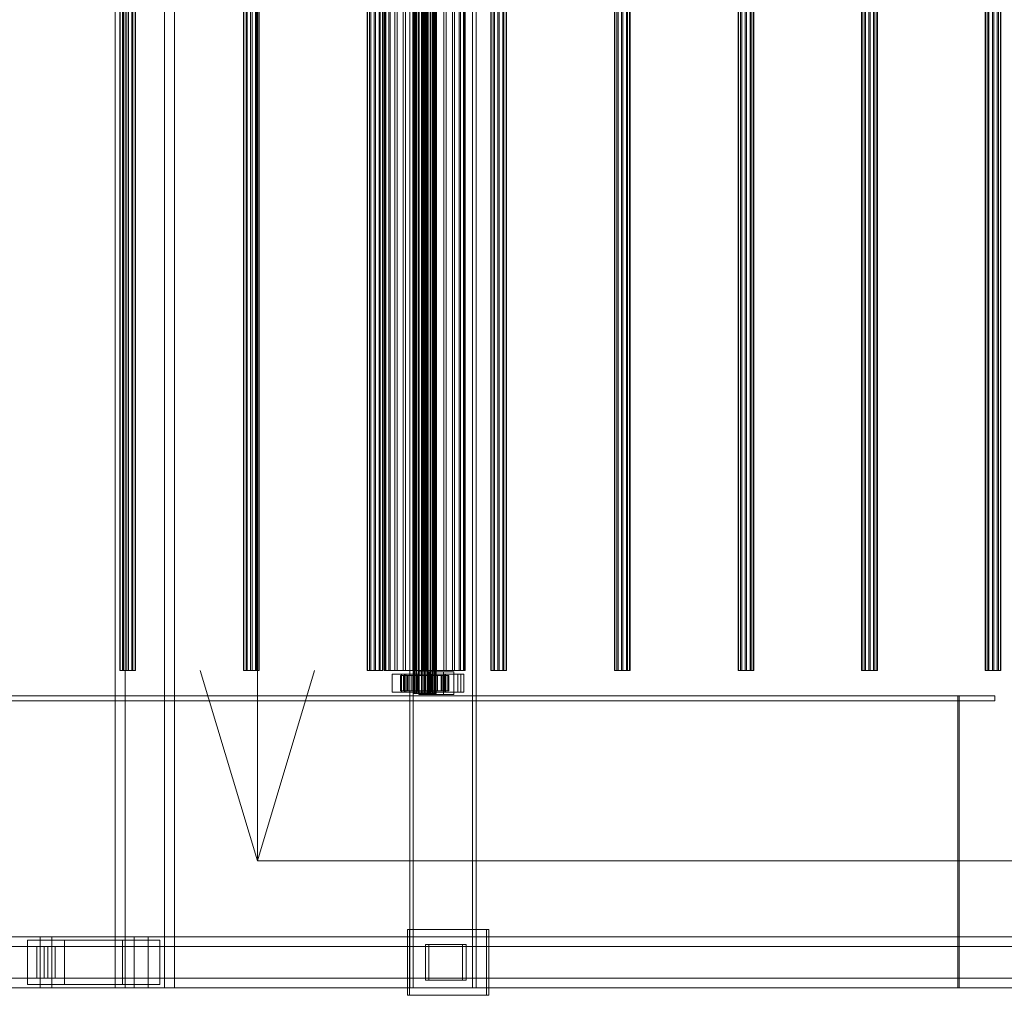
# Model space of a CAD drawing. Header units: millimetres. Extents: x -3490 to 61924, y -72580 to 6847.
# Tile 883 of 1056: x 39574 to 40350, y -19506 to -18737. Entities that reach past the tile are written whole.
import ezdxf

# ---------------------------------------------------------------- set-up
doc = ezdxf.new("R2010")
doc.units = ezdxf.units.MM
doc.layers.add('COTAS_O', color=1, linetype='Continuous', lineweight=0)
doc.layers.add('superior_C03', color=7, linetype='Continuous', lineweight=0)
doc.dimstyles.new('R19_100', dxfattribs={"dimtxt": 250, "dimasz": 150, "dimexe": 150, "dimexo": 80, "dimgap": 100, "dimtad": 1, "dimtih": 1, "dimtoh": 1, "dimdsep": 46, "dimcen": 0.09, "dimadec": 0, "dimazin": 0, "dimtfac": 1, "dimtdec": 4, "dimtofl": 0, "dimtmove": 0, "dimatfit": 3, "dimfxl": 1, "dimtolj": 1, "dimtzin": 0, "dimarcsym": 0})

# ---------------------------------------------------------------- blocks, each defined once
blk = doc.blocks.new('DIM_R29_49')
at = {"layer": 'COTAS_O'}
for p, q in [((39761.13, -16600), (39716.13, -16750)), ((40461.13, -16600), (39761.13, -16600)), ((39761.13, -19400), (39761.13, -16600)), ((39761.13, -16600), (39806.13, -16750)), ((39761.13, -19400), (39716.13, -19250)), ((39761.13, -19400), (39806.13, -19250)), ((40461.13, -19400), (39761.13, -19400))]:
    blk.add_line(p, q, dxfattribs=at)
blk.add_text('2800 O', height=250, rotation=90, dxfattribs=at).set_placement((39661.13, -18000))

msp = doc.modelspace()

# ---------------------------------------------------------------- linework, layer by layer
at = {"layer": 'superior_C03'}
for p, q in [((39648.934, -16500), (39648.934, -19500)), ((39656.794, -19500), (39656.794, -16500)), ((39687.912, -19500), (39687.912, -16500)), ((39695.772, -16500), (39695.772, -19500)), ((39881.251, -16500), (39881.251, -19500)), ((39883.946, -19500), (39883.946, -16500)), ((39930.753, -19500), (39930.753, -16500)), ((39933.448, -16500), (39933.448, -19500)), ((39883.982, -19268), (39883.982, -16732)), ((39884.207, -19268), (39884.207, -16732)), ((39884.371, -19268), (39884.371, -16732)), ((39885.029, -19268), (39885.029, -16732)), ((39885.346, -19268), (39885.346, -16732)), ((39886.392, -19268), (39886.392, -16732)), ((39886.841, -19268), (39886.841, -16732)), ((39888.205, -19268), (39888.205, -16732)), ((39888.755, -19268), (39888.755, -16732)), ((39890.342, -19268), (39890.342, -16732)), ((39890.956, -19268), (39890.956, -16732)), ((39892.659, -19268), (39892.659, -16732)), ((39893.294, -19268), (39893.294, -16732)), ((39894.998, -19268), (39894.998, -16732)), ((39895.611, -19268), (39895.611, -16732)), ((39897.199, -19268), (39897.199, -16732)), ((39897.749, -19268), (39897.749, -16732)), ((39899.112, -19268), (39899.112, -16732)), ((39899.561, -19268), (39899.561, -16732)), ((39900.607, -19268), (39900.607, -16732)), ((39900.925, -19268), (39900.925, -16732)), ((39901.583, -19268), (39901.583, -16732)), ((39901.747, -16732), (39901.747, -19268)), ((39901.971, -19268), (39901.971, -16732)), ((39652.704, -16750), (39652.704, -19250)), ((39653.048, -16750), (39653.048, -19250)), ((39654.724, -16750), (39654.724, -19250)), ((39655.623, -16750), (39655.623, -19250)), ((39658.336, -16750), (39658.336, -19250)), ((39659.448, -16750), (39659.448, -19250)), ((39662.16, -16750), (39662.16, -19250)), ((39663.06, -16750), (39663.06, -19250)), ((39664.736, -16750), (39664.736, -19250)), ((39665.08, -19250), (39665.08, -16750)), ((39750.15, -16750), (39750.15, -19250)), ((39750.493, -16750), (39750.493, -19250)), ((39752.17, -16750), (39752.17, -19250)), ((39753.069, -16750), (39753.069, -19250)), ((39755.782, -16750), (39755.782, -19250)), ((39756.893, -16750), (39756.893, -19250)), ((39759.606, -16750), (39759.606, -19250)), ((39760.505, -16750), (39760.505, -19250)), ((39762.182, -16750), (39762.182, -19250)), ((39762.525, -19250), (39762.525, -16750)), ((39847.595, -16750), (39847.595, -19250)), ((39847.939, -16750), (39847.939, -19250)), ((39849.615, -16750), (39849.615, -19250)), ((39850.515, -16750), (39850.515, -19250)), ((39853.227, -16750), (39853.227, -19250)), ((39854.339, -16750), (39854.339, -19250)), ((39857.052, -16750), (39857.052, -19250)), ((39857.951, -16750), (39857.951, -19250)), ((39859.627, -16750), (39859.627, -19250)), ((39859.971, -19250), (39859.971, -16750)), ((39860.997, -19250), (39860.997, -16750)), ((39861.794, -19250), (39861.794, -16750)), ((39862.379, -19250), (39862.379, -16750)), ((39864.717, -19250), (39864.717, -16750)), ((39865.846, -19250), (39865.846, -16750)), ((39869.565, -19250), (39869.565, -16750)), ((39871.162, -19250), (39871.162, -16750)), ((39876.009, -19250), (39876.009, -16750)), ((39877.965, -19250), (39877.965, -16750)), ((39883.609, -19250), (39883.609, -16750)), ((39885.79, -19250), (39885.79, -16750)), ((39891.848, -19250), (39891.848, -16750)), ((39894.106, -19250), (39894.106, -16750)), ((39900.163, -19250), (39900.163, -16750)), ((39902.344, -19250), (39902.344, -16750)), ((39907.989, -19250), (39907.989, -16750)), ((39909.945, -19250), (39909.945, -16750)), ((39914.792, -19250), (39914.792, -16750)), ((39916.389, -19250), (39916.389, -16750)), ((39920.108, -19250), (39920.108, -16750)), ((39921.237, -19250), (39921.237, -16750)), ((39923.575, -19250), (39923.575, -16750)), ((39924.159, -16750), (39924.159, -19250)), ((39924.957, -19250), (39924.957, -16750)), ((39945.041, -16750), (39945.041, -19250)), ((39945.385, -16750), (39945.385, -19250)), ((39947.061, -16750), (39947.061, -19250)), ((39947.96, -16750), (39947.96, -19250)), ((39950.673, -16750), (39950.673, -19250)), ((39951.785, -16750), (39951.785, -19250)), ((39954.497, -16750), (39954.497, -19250)), ((39955.397, -16750), (39955.397, -19250)), ((39957.073, -16750), (39957.073, -19250)), ((39957.417, -19250), (39957.417, -16750)), ((40042.487, -16750), (40042.487, -19250)), ((40042.83, -16750), (40042.83, -19250)), ((40044.507, -16750), (40044.507, -19250)), ((40045.406, -16750), (40045.406, -19250)), ((40048.119, -16750), (40048.119, -19250)), ((40049.23, -16750), (40049.23, -19250)), ((40051.943, -16750), (40051.943, -19250)), ((40052.842, -16750), (40052.842, -19250)), ((40054.519, -16750), (40054.519, -19250)), ((40054.862, -19250), (40054.862, -16750)), ((40139.932, -16750), (40139.932, -19250)), ((40140.276, -16750), (40140.276, -19250)), ((40141.952, -16750), (40141.952, -19250)), ((40142.852, -16750), (40142.852, -19250)), ((40145.564, -16750), (40145.564, -19250)), ((40146.676, -16750), (40146.676, -19250)), ((40149.389, -16750), (40149.389, -19250)), ((40150.288, -16750), (40150.288, -19250)), ((40151.964, -16750), (40151.964, -19250)), ((40152.308, -19250), (40152.308, -16750)), ((40237.378, -16750), (40237.378, -19250)), ((40237.722, -16750), (40237.722, -19250)), ((40239.398, -16750), (40239.398, -19250)), ((40240.297, -16750), (40240.297, -19250)), ((40243.01, -16750), (40243.01, -19250)), ((40244.122, -16750), (40244.122, -19250)), ((40246.834, -16750), (40246.834, -19250)), ((40247.734, -16750), (40247.734, -19250)), ((40249.41, -16750), (40249.41, -19250)), ((40249.754, -19250), (40249.754, -16750)), ((40334.824, -16750), (40334.824, -19250)), ((40335.167, -16750), (40335.167, -19250)), ((40336.844, -16750), (40336.844, -19250)), ((40337.743, -16750), (40337.743, -19250)), ((40340.456, -16750), (40340.456, -19250)), ((40341.567, -16750), (40341.567, -19250)), ((40344.28, -16750), (40344.28, -19250)), ((40345.179, -16750), (40345.179, -19250)), ((40346.856, -16750), (40346.856, -19250)), ((40347.199, -19250), (40347.199, -16750)), ((39653.048, -19250), (39652.704, -19250)), ((39652.704, -19250), (39654.724, -19250)), ((39655.623, -19250), (39653.048, -19250)), ((39654.724, -19250), (39658.336, -19250)), ((39659.448, -19250), (39655.623, -19250)), ((39658.336, -19250), (39662.16, -19250)), ((39663.06, -19250), (39659.448, -19250)), ((39662.16, -19250), (39664.736, -19250)), ((39665.08, -19250), (39663.06, -19250)), ((39664.736, -19250), (39665.08, -19250)), ((39750.493, -19250), (39750.15, -19250)), ((39750.15, -19250), (39752.17, -19250)), ((39753.069, -19250), (39750.493, -19250)), ((39752.17, -19250), (39755.782, -19250)), ((39756.893, -19250), (39753.069, -19250)), ((39755.782, -19250), (39759.606, -19250)), ((39760.505, -19250), (39756.893, -19250)), ((39759.606, -19250), (39762.182, -19250)), ((39762.525, -19250), (39760.505, -19250)), ((39762.182, -19250), (39762.525, -19250)), ((39847.939, -19250), (39847.595, -19250)), ((39847.595, -19250), (39849.615, -19250)), ((39850.515, -19250), (39847.939, -19250)), ((39849.615, -19250), (39853.227, -19250)), ((39854.339, -19250), (39850.515, -19250)), ((39853.227, -19250), (39857.052, -19250)), ((39857.951, -19250), (39854.339, -19250)), ((39857.052, -19250), (39859.627, -19250)), ((39859.971, -19250), (39857.951, -19250)), ((39859.627, -19250), (39859.971, -19250)), ((39861.794, -19250), (39860.997, -19250)), ((39860.997, -19250), (39862.379, -19250)), ((39864.717, -19250), (39861.794, -19250)), ((39862.379, -19250), (39865.846, -19250)), ((39869.565, -19250), (39864.717, -19250)), ((39865.846, -19250), (39871.162, -19250)), ((39877.093, -19253), (39867.348, -19253)), ((39867.348, -19253), (39867.348, -19267)), ((39878.128, -19253), (39867.348, -19253)), ((39876.009, -19250), (39869.565, -19250)), ((39871.162, -19250), (39877.965, -19250)), ((39921.529, -19253), (39874.755, -19253)), ((39874.755, -19253), (39874.755, -19267)), ((39877.001, -19253), (39874.755, -19253)), ((39883.609, -19250), (39876.009, -19250)), ((39877.001, -19267), (39877.001, -19253)), ((39877.001, -19253), (39923.775, -19253)), ((39877.093, -19267), (39877.093, -19253)), ((39877.093, -19253), (39887.872, -19253)), ((39877.965, -19250), (39885.79, -19250)), ((39878.128, -19267), (39878.128, -19253)), ((39878.128, -19253), (39887.872, -19253)), ((39891.848, -19250), (39883.609, -19250)), ((39885.79, -19250), (39894.106, -19250)), ((39887.872, -19253), (39887.872, -19267)), ((39907.887, -19251), (39888.398, -19251)), ((39888.398, -19251), (39888.398, -19269)), ((39896.482, -19251), (39888.398, -19251)), ((39900.163, -19250), (39891.848, -19250)), ((39894.106, -19250), (39902.344, -19250)), ((39896.482, -19269), (39896.482, -19251)), ((39896.482, -19251), (39915.971, -19251)), ((39908.275, -19253), (39898.531, -19253)), ((39898.531, -19253), (39898.531, -19267)), ((39909.31, -19253), (39898.531, -19253)), ((39907.989, -19250), (39900.163, -19250)), ((39902.344, -19250), (39909.945, -19250)), ((39907.887, -19269), (39907.887, -19251)), ((39907.887, -19251), (39915.971, -19251)), ((39914.792, -19250), (39907.989, -19250)), ((39908.275, -19267), (39908.275, -19253)), ((39908.275, -19253), (39919.055, -19253)), ((39909.31, -19267), (39909.31, -19253)), ((39909.31, -19253), (39919.055, -19253)), ((39909.945, -19250), (39916.389, -19250)), ((39920.108, -19250), (39914.792, -19250)), ((39915.971, -19251), (39915.971, -19269)), ((39916.389, -19250), (39921.237, -19250)), ((39919.055, -19253), (39919.055, -19267)), ((39923.575, -19250), (39920.108, -19250)), ((39921.237, -19250), (39924.159, -19250)), ((39921.529, -19267), (39921.529, -19253)), ((39921.529, -19253), (39923.775, -19253)), ((39924.957, -19250), (39923.575, -19250)), ((39923.775, -19253), (39923.775, -19267)), ((39924.159, -19250), (39924.957, -19250)), ((39945.385, -19250), (39945.041, -19250)), ((39945.041, -19250), (39947.061, -19250)), ((39947.96, -19250), (39945.385, -19250)), ((39947.061, -19250), (39950.673, -19250)), ((39951.785, -19250), (39947.96, -19250)), ((39950.673, -19250), (39954.497, -19250)), ((39955.397, -19250), (39951.785, -19250)), ((39954.497, -19250), (39957.073, -19250)), ((39957.417, -19250), (39955.397, -19250)), ((39957.073, -19250), (39957.417, -19250)), ((40042.83, -19250), (40042.487, -19250)), ((40042.487, -19250), (40044.507, -19250)), ((40045.406, -19250), (40042.83, -19250)), ((40044.507, -19250), (40048.119, -19250)), ((40049.23, -19250), (40045.406, -19250)), ((40048.119, -19250), (40051.943, -19250)), ((40052.842, -19250), (40049.23, -19250)), ((40051.943, -19250), (40054.519, -19250)), ((40054.862, -19250), (40052.842, -19250)), ((40054.519, -19250), (40054.862, -19250)), ((40140.276, -19250), (40139.932, -19250)), ((40139.932, -19250), (40141.952, -19250)), ((40142.852, -19250), (40140.276, -19250)), ((40141.952, -19250), (40145.564, -19250)), ((40146.676, -19250), (40142.852, -19250)), ((40145.564, -19250), (40149.389, -19250)), ((40150.288, -19250), (40146.676, -19250)), ((40149.389, -19250), (40151.964, -19250)), ((40152.308, -19250), (40150.288, -19250)), ((40151.964, -19250), (40152.308, -19250)), ((40237.722, -19250), (40237.378, -19250)), ((40237.378, -19250), (40239.398, -19250)), ((40240.297, -19250), (40237.722, -19250)), ((40239.398, -19250), (40243.01, -19250)), ((40244.122, -19250), (40240.297, -19250)), ((40243.01, -19250), (40246.834, -19250)), ((40247.734, -19250), (40244.122, -19250)), ((40246.834, -19250), (40249.41, -19250)), ((40249.754, -19250), (40247.734, -19250)), ((40249.41, -19250), (40249.754, -19250)), ((40335.167, -19250), (40334.824, -19250)), ((40334.824, -19250), (40336.844, -19250)), ((40337.743, -19250), (40335.167, -19250)), ((40336.844, -19250), (40340.456, -19250)), ((40341.567, -19250), (40337.743, -19250)), ((40340.456, -19250), (40344.28, -19250)), ((40345.179, -19250), (40341.567, -19250)), ((40344.28, -19250), (40346.856, -19250)), ((40347.199, -19250), (40345.179, -19250)), ((40346.856, -19250), (40347.199, -19250)), ((39874.809, -19254), (39873.989, -19254)), ((39873.989, -19254), (39883.982, -19254)), ((39873.989, -19266), (39873.989, -19254)), ((39873.989, -19254), (39874.462, -19254)), ((39874.462, -19254), (39884.207, -19254)), ((39874.462, -19266), (39874.462, -19254)), ((39874.462, -19254), (39876.197, -19254)), ((39876.868, -19254), (39874.809, -19254)), ((39874.809, -19254), (39884.371, -19254)), ((39874.809, -19266), (39874.809, -19254)), ((39876.197, -19254), (39885.029, -19254)), ((39876.197, -19266), (39876.197, -19254)), ((39876.197, -19254), (39879.076, -19254)), ((39880.024, -19254), (39876.868, -19254)), ((39876.868, -19254), (39885.346, -19254)), ((39876.868, -19266), (39876.868, -19254)), ((39879.076, -19254), (39886.392, -19254)), ((39879.076, -19266), (39879.076, -19254)), ((39879.076, -19254), (39882.902, -19254)), ((39884.063, -19254), (39880.024, -19254)), ((39880.024, -19254), (39886.841, -19254)), ((39880.024, -19266), (39880.024, -19254)), ((39882.902, -19254), (39888.205, -19254)), ((39882.902, -19266), (39882.902, -19254)), ((39882.902, -19254), (39887.415, -19254)), ((39883.982, -19254), (39884.371, -19254)), ((39883.982, -19254), (39883.982, -19266)), ((39884.207, -19254), (39883.982, -19254)), ((39888.71, -19254), (39884.063, -19254)), ((39884.063, -19254), (39888.755, -19254)), ((39884.063, -19266), (39884.063, -19254)), ((39884.207, -19254), (39884.207, -19266)), ((39885.029, -19254), (39884.207, -19254)), ((39884.371, -19254), (39885.346, -19254)), ((39884.371, -19254), (39884.371, -19266)), ((39885.029, -19254), (39885.029, -19266)), ((39886.392, -19254), (39885.029, -19254)), ((39885.346, -19254), (39886.841, -19254)), ((39885.346, -19254), (39885.346, -19266)), ((39886.392, -19254), (39886.392, -19266)), ((39888.205, -19254), (39886.392, -19254)), ((39886.841, -19254), (39888.755, -19254)), ((39886.841, -19254), (39886.841, -19266)), ((39887.415, -19254), (39890.342, -19254)), ((39887.415, -19266), (39887.415, -19254)), ((39887.415, -19254), (39892.306, -19254)), ((39888.205, -19254), (39888.205, -19266)), ((39890.342, -19254), (39888.205, -19254)), ((39893.647, -19254), (39888.71, -19254)), ((39888.71, -19254), (39890.956, -19254)), ((39888.71, -19266), (39888.71, -19254)), ((39888.755, -19254), (39890.956, -19254)), ((39888.755, -19254), (39888.755, -19266)), ((39890.342, -19254), (39890.342, -19266)), ((39892.659, -19254), (39890.342, -19254)), ((39890.956, -19254), (39893.294, -19254)), ((39890.956, -19254), (39890.956, -19266)), ((39892.306, -19254), (39892.659, -19254)), ((39892.306, -19266), (39892.306, -19254)), ((39892.306, -19254), (39897.244, -19254)), ((39892.659, -19254), (39892.659, -19266)), ((39894.998, -19254), (39892.659, -19254)), ((39893.647, -19254), (39893.294, -19254)), ((39893.294, -19254), (39895.611, -19254)), ((39893.294, -19254), (39893.294, -19266)), ((39898.539, -19254), (39893.647, -19254)), ((39893.647, -19266), (39893.647, -19254)), ((39897.244, -19254), (39894.998, -19254)), ((39894.998, -19254), (39894.998, -19266)), ((39897.199, -19254), (39894.998, -19254)), ((39898.539, -19254), (39895.611, -19254)), ((39895.611, -19254), (39897.749, -19254)), ((39895.611, -19254), (39895.611, -19266)), ((39901.89, -19254), (39897.199, -19254)), ((39897.199, -19254), (39897.199, -19266)), ((39899.112, -19254), (39897.199, -19254)), ((39897.244, -19266), (39897.244, -19254)), ((39897.244, -19254), (39901.89, -19254)), ((39903.051, -19254), (39897.749, -19254)), ((39897.749, -19254), (39899.561, -19254)), ((39897.749, -19254), (39897.749, -19266)), ((39903.051, -19254), (39898.539, -19254)), ((39898.539, -19266), (39898.539, -19254)), ((39905.929, -19254), (39899.112, -19254)), ((39899.112, -19254), (39899.112, -19266)), ((39900.607, -19254), (39899.112, -19254)), ((39906.878, -19254), (39899.561, -19254)), ((39899.561, -19254), (39900.925, -19254)), ((39899.561, -19254), (39899.561, -19266)), ((39909.086, -19254), (39900.607, -19254)), ((39900.607, -19254), (39900.607, -19266)), ((39901.583, -19254), (39900.607, -19254)), ((39909.756, -19254), (39900.925, -19254)), ((39900.925, -19254), (39901.747, -19254)), ((39900.925, -19254), (39900.925, -19266)), ((39911.144, -19254), (39901.583, -19254)), ((39901.583, -19254), (39901.583, -19266)), ((39901.971, -19254), (39901.583, -19254)), ((39901.747, -19254), (39911.491, -19254)), ((39901.747, -19266), (39901.747, -19254)), ((39901.747, -19254), (39901.971, -19254)), ((39901.89, -19266), (39901.89, -19254)), ((39901.89, -19254), (39905.929, -19254)), ((39911.965, -19254), (39901.971, -19254)), ((39901.971, -19254), (39901.971, -19266)), ((39906.878, -19254), (39903.051, -19254)), ((39903.051, -19266), (39903.051, -19254)), ((39905.929, -19266), (39905.929, -19254)), ((39905.929, -19254), (39909.086, -19254)), ((39909.756, -19254), (39906.878, -19254)), ((39906.878, -19266), (39906.878, -19254)), ((39909.086, -19266), (39909.086, -19254)), ((39909.086, -19254), (39911.144, -19254)), ((39911.491, -19254), (39909.756, -19254)), ((39909.756, -19266), (39909.756, -19254)), ((39911.144, -19266), (39911.144, -19254)), ((39911.144, -19254), (39911.965, -19254)), ((39911.491, -19254), (39911.491, -19266)), ((39911.965, -19254), (39911.491, -19254)), ((39911.965, -19266), (39911.965, -19254)), ((39867.348, -19267), (39877.093, -19267)), ((39867.348, -19267), (39878.128, -19267)), ((39883.982, -19266), (39873.989, -19266)), ((39873.989, -19266), (39874.809, -19266)), ((39874.462, -19266), (39873.989, -19266)), ((39884.207, -19266), (39874.462, -19266)), ((39876.197, -19266), (39874.462, -19266)), ((39874.755, -19267), (39921.529, -19267)), ((39874.755, -19267), (39877.001, -19267)), ((39884.371, -19266), (39874.809, -19266)), ((39874.809, -19266), (39876.868, -19266)), ((39885.029, -19266), (39876.197, -19266)), ((39879.076, -19266), (39876.197, -19266)), ((39885.346, -19266), (39876.868, -19266)), ((39876.868, -19266), (39880.024, -19266)), ((39923.775, -19267), (39877.001, -19267)), ((39887.872, -19267), (39877.093, -19267)), ((39887.872, -19267), (39878.128, -19267)), ((39886.392, -19266), (39879.076, -19266)), ((39882.902, -19266), (39879.076, -19266)), ((39886.841, -19266), (39880.024, -19266)), ((39880.024, -19266), (39884.063, -19266)), ((39888.205, -19266), (39882.902, -19266)), ((39887.415, -19266), (39882.902, -19266)), ((39884.371, -19266), (39883.982, -19266)), ((39883.982, -19266), (39884.207, -19266)), ((39884.207, -19268), (39883.982, -19268)), ((39883.982, -19268), (39884.371, -19268)), ((39888.755, -19266), (39884.063, -19266)), ((39884.063, -19266), (39888.71, -19266)), ((39884.207, -19266), (39885.029, -19266)), ((39885.029, -19268), (39884.207, -19268)), ((39885.346, -19266), (39884.371, -19266)), ((39884.371, -19268), (39885.346, -19268)), ((39885.029, -19266), (39886.392, -19266)), ((39886.392, -19268), (39885.029, -19268)), ((39886.841, -19266), (39885.346, -19266)), ((39885.346, -19268), (39886.841, -19268)), ((39886.392, -19266), (39888.205, -19266)), ((39888.205, -19268), (39886.392, -19268)), ((39888.755, -19266), (39886.841, -19266)), ((39886.841, -19268), (39888.755, -19268)), ((39890.342, -19266), (39887.415, -19266)), ((39892.306, -19266), (39887.415, -19266)), ((39888.205, -19266), (39890.342, -19266)), ((39890.342, -19268), (39888.205, -19268)), ((39888.398, -19269), (39907.887, -19269)), ((39896.482, -19269), (39888.398, -19269)), ((39890.956, -19266), (39888.71, -19266)), ((39888.71, -19266), (39893.647, -19266)), ((39890.956, -19266), (39888.755, -19266)), ((39888.755, -19268), (39890.956, -19268)), ((39890.342, -19266), (39892.659, -19266)), ((39892.659, -19268), (39890.342, -19268)), ((39893.294, -19266), (39890.956, -19266)), ((39890.956, -19268), (39893.294, -19268)), ((39892.659, -19266), (39892.306, -19266)), ((39897.244, -19266), (39892.306, -19266)), ((39892.659, -19266), (39894.998, -19266)), ((39894.998, -19268), (39892.659, -19268)), ((39895.611, -19266), (39893.294, -19266)), ((39893.294, -19266), (39893.647, -19266)), ((39893.294, -19268), (39895.611, -19268)), ((39893.647, -19266), (39898.539, -19266)), ((39894.998, -19266), (39897.244, -19266)), ((39894.998, -19266), (39897.199, -19266)), ((39897.199, -19268), (39894.998, -19268)), ((39897.749, -19266), (39895.611, -19266)), ((39895.611, -19266), (39898.539, -19266)), ((39895.611, -19268), (39897.749, -19268)), ((39915.971, -19269), (39896.482, -19269)), ((39897.199, -19266), (39901.89, -19266)), ((39897.199, -19266), (39899.112, -19266)), ((39899.112, -19268), (39897.199, -19268)), ((39901.89, -19266), (39897.244, -19266)), ((39899.561, -19266), (39897.749, -19266)), ((39897.749, -19266), (39903.051, -19266)), ((39897.749, -19268), (39899.561, -19268)), ((39898.531, -19267), (39908.275, -19267)), ((39898.531, -19267), (39909.31, -19267)), ((39898.539, -19266), (39903.051, -19266)), ((39899.112, -19266), (39905.929, -19266)), ((39899.112, -19266), (39900.607, -19266)), ((39900.607, -19268), (39899.112, -19268)), ((39900.925, -19266), (39899.561, -19266)), ((39899.561, -19266), (39906.878, -19266)), ((39899.561, -19268), (39900.925, -19268)), ((39900.607, -19266), (39909.086, -19266)), ((39900.607, -19266), (39901.583, -19266)), ((39901.583, -19268), (39900.607, -19268)), ((39901.747, -19266), (39900.925, -19266)), ((39900.925, -19266), (39909.756, -19266)), ((39900.925, -19268), (39901.747, -19268)), ((39901.583, -19266), (39911.144, -19266)), ((39901.583, -19266), (39901.971, -19266)), ((39901.971, -19268), (39901.583, -19268)), ((39911.491, -19266), (39901.747, -19266)), ((39901.971, -19266), (39901.747, -19266)), ((39901.747, -19268), (39901.971, -19268)), ((39905.929, -19266), (39901.89, -19266)), ((39901.971, -19266), (39911.965, -19266)), ((39903.051, -19266), (39906.878, -19266)), ((39909.086, -19266), (39905.929, -19266)), ((39906.878, -19266), (39909.756, -19266)), ((39915.971, -19269), (39907.887, -19269)), ((39919.055, -19267), (39908.275, -19267)), ((39911.144, -19266), (39909.086, -19266)), ((39919.055, -19267), (39909.31, -19267)), ((39909.756, -19266), (39911.491, -19266)), ((39911.965, -19266), (39911.144, -19266)), ((39911.491, -19266), (39911.965, -19266)), ((39923.775, -19267), (39921.529, -19267)), ((40313.243, -19270), (29204.438, -19270)), ((29204.438, -19274), (40313.243, -19274)), ((29205.337, -19270), (40314.141, -19270)), ((29233.633, -19270), (40342.437, -19270)), ((40342.437, -19274), (29233.633, -19274)), ((40342.437, -19270), (40313.243, -19270)), ((40313.243, -19274), (40313.243, -19270)), ((40313.243, -19500), (40313.243, -19270)), ((40313.243, -19270), (40314.141, -19270)), ((40313.243, -19274), (40342.437, -19274)), ((40314.141, -19270), (40314.141, -19500)), ((40342.437, -19274), (40342.437, -19270)), ((39941.676, -19454), (39879.311, -19454)), ((39879.311, -19454), (39879.311, -19506)), ((39881.108, -19454), (39879.311, -19454)), ((39881.108, -19506), (39881.108, -19454)), ((39881.108, -19454), (39943.473, -19454)), ((39941.676, -19506), (39941.676, -19454)), ((39941.676, -19454), (39943.473, -19454)), ((39943.473, -19454), (39943.473, -19506)), ((39590.046, -19460), (38420.698, -19460)), ((38429.681, -19460), (39599.029, -19460)), ((39663.932, -19460), (38494.584, -19460)), ((38505.813, -19460), (39675.16, -19460)), ((39609.154, -19462.5), (39579.921, -19462.5)), ((39579.921, -19462.5), (39579.921, -19497.5)), ((39654.929, -19462.5), (39579.921, -19462.5)), ((39590.046, -19460), (39590.046, -19500)), ((39599.029, -19460), (39590.046, -19460)), ((40564.503, -19460), (39590.046, -19460)), ((39599.029, -19500), (39599.029, -19460)), ((39599.029, -19460), (40573.486, -19460)), ((39609.154, -19497.5), (39609.154, -19462.5)), ((39609.154, -19462.5), (39684.163, -19462.5)), ((39654.929, -19497.5), (39654.929, -19462.5)), ((39654.929, -19462.5), (39684.163, -19462.5)), ((39663.932, -19460), (39663.932, -19500)), ((39675.16, -19460), (39663.932, -19460)), ((40638.388, -19460), (39663.932, -19460)), ((39675.16, -19500), (39675.16, -19460)), ((39675.16, -19460), (40649.617, -19460)), ((39684.163, -19462.5), (39684.163, -19497.5)), ((39587.373, -19467.5), (38493.034, -19467.5)), ((38507.363, -19467.5), (39601.702, -19467.5)), ((39587.373, -19467.5), (39587.373, -19492.5)), ((39601.702, -19467.5), (39587.373, -19467.5)), ((39595.973, -19467.5), (39593.102, -19467.5)), ((39593.102, -19467.5), (39593.102, -19492.5)), ((39593.102, -19467.5), (40642.567, -19467.5)), ((39595.973, -19492.5), (39595.973, -19467.5)), ((40645.438, -19467.5), (39595.973, -19467.5)), ((39601.702, -19492.5), (39601.702, -19467.5)), ((39922.865, -19466), (39893.631, -19466)), ((39893.631, -19466), (39893.631, -19494)), ((39896.326, -19466), (39893.631, -19466)), ((39896.326, -19494), (39896.326, -19466)), ((39896.326, -19466), (39925.56, -19466)), ((39922.865, -19494), (39922.865, -19466)), ((39922.865, -19466), (39925.56, -19466)), ((39925.56, -19466), (39925.56, -19494)), ((38493.034, -19492.5), (39587.373, -19492.5)), ((38507.363, -19492.5), (39601.702, -19492.5)), ((39587.373, -19492.5), (39601.702, -19492.5)), ((39593.102, -19492.5), (39595.973, -19492.5)), ((39593.102, -19492.5), (40642.567, -19492.5)), ((39595.973, -19492.5), (40645.438, -19492.5)), ((39893.631, -19494), (39922.865, -19494)), ((39893.631, -19494), (39896.326, -19494)), ((39925.56, -19494), (39896.326, -19494)), ((39925.56, -19494), (39922.865, -19494)), ((29204.438, -19500), (40313.243, -19500)), ((40314.141, -19500), (29205.337, -19500)), ((38420.698, -19500), (39590.046, -19500)), ((38429.681, -19500), (39599.029, -19500)), ((38494.584, -19500), (39663.932, -19500)), ((38505.813, -19500), (39675.16, -19500)), ((39579.921, -19497.5), (39609.154, -19497.5)), ((39654.929, -19497.5), (39579.921, -19497.5)), ((39590.046, -19500), (39599.029, -19500)), ((39590.046, -19500), (40564.503, -19500)), ((39599.029, -19500), (40573.486, -19500)), ((39684.163, -19497.5), (39609.154, -19497.5)), ((39648.934, -19500), (39687.912, -19500)), ((39648.934, -19500), (39656.794, -19500)), ((39684.163, -19497.5), (39654.929, -19497.5)), ((39695.772, -19500), (39656.794, -19500)), ((39663.932, -19500), (39675.16, -19500)), ((39663.932, -19500), (40638.388, -19500)), ((39675.16, -19500), (40649.617, -19500)), ((39695.772, -19500), (39687.912, -19500)), ((39881.251, -19500), (39930.753, -19500)), ((39881.251, -19500), (39883.946, -19500)), ((39933.448, -19500), (39883.946, -19500)), ((39933.448, -19500), (39930.753, -19500)), ((40314.141, -19500), (40313.243, -19500)), ((39879.311, -19506), (39941.676, -19506)), ((39879.311, -19506), (39881.108, -19506)), ((39943.473, -19506), (39881.108, -19506)), ((39943.473, -19506), (39941.676, -19506))]:
    msp.add_line(p, q, dxfattribs=at)

# ---------------------------------------------------------------- dimensions: what is measured, and where the dimension line sits
at = {"layer": 'COTAS_O'}
dim = msp.add_aligned_dim(p1=(40461.134, -19400), p2=(40461.134, -16600), distance=700, text='<> O', dimstyle='R19_100', dxfattribs=at)
dim.commit()
dim.dimension.update_dxf_attribs({"geometry": 'DIM_R29_49', "text_midpoint": (39761.134, -18000)})

doc.saveas('drawing.dxf')
